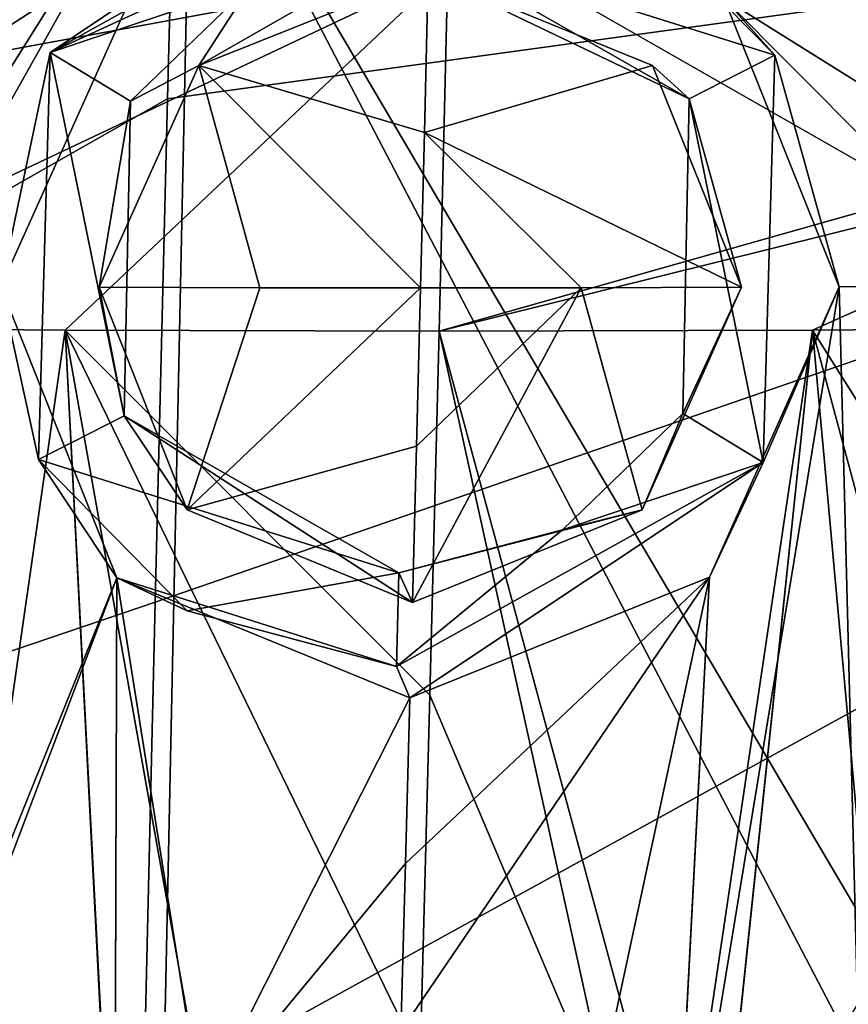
# Model space of a CAD drawing. Header units: millimetres. Extents: x -147 to 294, y -82 to 275.
# Tile 332 of 609: x 231 to 242, y 202 to 214. Entities that reach past the tile are written whole.
import ezdxf

# ---------------------------------------------------------------- set-up
doc = ezdxf.new("R2010")
doc.units = ezdxf.units.MM
doc.header["$LTSCALE"] = 67.506716
for name, color, linetype in [('1877', 7, 'CONTINUOUS'), ('1878', 7, 'CONTINUOUS'), ('1879', 7, 'CONTINUOUS'), ('1880', 7, 'CONTINUOUS'), ('1995', 7, 'CONTINUOUS'), ('2172', 7, 'CONTINUOUS'), ('2223', 7, 'CONTINUOUS'), ('2227', 7, 'CONTINUOUS'), ('3659', 7, 'CONTINUOUS'), ('3660', 7, 'CONTINUOUS'), ('3661', 7, 'CONTINUOUS'), ('3662', 7, 'CONTINUOUS'), ('3663', 7, 'CONTINUOUS'), ('3664', 7, 'CONTINUOUS'), ('3665', 7, 'CONTINUOUS'), ('3666', 7, 'CONTINUOUS'), ('3667', 7, 'CONTINUOUS'), ('755', 7, 'CONTINUOUS'), ('756', 7, 'CONTINUOUS'), ('841', 7, 'CONTINUOUS'), ('871', 7, 'CONTINUOUS')]:
    doc.layers.add(name, color=color, linetype=linetype)

msp = doc.modelspace()

# ---------------------------------------------------------------- linework, layer by layer
at = {"layer": '1877', "linetype": 'CONTINUOUS'}
for points in [[(241.41, 211.16, -13.157), (239.316, 198.427, -16.198), (239.792, 207.534, -13.846), (241.41, 211.16, -13.157)], [(239.316, 198.427, -16.198), (241.41, 211.16, -13.157), (241.641, 202.206, -15.472), (239.316, 198.427, -16.198)], [(241.41, 211.16, -13.157), (243.538, 211.175, -13.448), (241.641, 202.206, -15.472), (241.41, 211.16, -13.157)], [(235.998, 203.961, -14.329), (239.792, 207.534, -13.846), (235.941, 201.872, -14.876), (235.998, 203.961, -14.329)], [(235.941, 201.872, -14.876), (239.792, 207.534, -13.846), (238.365, 200.891, -15.411), (235.941, 201.872, -14.876)], [(236.054, 206.029, -13.799), (239.792, 207.534, -13.846), (235.998, 203.961, -14.329), (236.054, 206.029, -13.799)], [(238.365, 200.891, -15.411), (239.792, 207.534, -13.846), (239.319, 198.501, -16.177), (238.365, 200.891, -15.411)], [(239.792, 207.534, -13.846), (239.316, 198.427, -16.198), (239.318, 198.464, -16.187), (239.792, 207.534, -13.846)], [(239.319, 198.501, -16.177), (239.792, 207.534, -13.846), (239.318, 198.464, -16.187), (239.319, 198.501, -16.177)]]:
    msp.add_3dface(points, dxfattribs=at)
at = {"layer": '1878', "linetype": 'CONTINUOUS'}
for points in [[(258.156, 214.483, -15.348), (236.308, 216.264, -11.389), (243.777, 217.204, -12.124), (258.156, 214.483, -15.348)], [(239.978, 214.756, -12.138), (236.308, 216.264, -11.389), (258.156, 214.483, -15.348), (239.978, 214.756, -12.138)], [(245.665, 211.196, -13.761), (243.538, 211.175, -13.448), (239.978, 214.756, -12.138), (245.665, 211.196, -13.761)], [(245.665, 211.196, -13.761), (239.978, 214.756, -12.138), (247.476, 214.164, -13.355), (245.665, 211.196, -13.761)], [(243.538, 211.175, -13.448), (241.41, 211.16, -13.157), (239.978, 214.756, -12.138), (243.538, 211.175, -13.448)], [(247.476, 214.164, -13.355), (239.978, 214.756, -12.138), (258.156, 214.483, -15.348), (247.476, 214.164, -13.355)]]:
    msp.add_3dface(points, dxfattribs=at)
at = {"layer": '1879', "linetype": 'CONTINUOUS'}
for points in [[(232.562, 214.756, -11.357), (214.115, 214.483, -10.711), (215.63, 219.545, -9.649), (232.562, 214.756, -11.357)], [(225.001, 214.148, -10.991), (214.115, 214.483, -10.711), (232.562, 214.756, -11.357), (225.001, 214.148, -10.991)], [(230.95, 211.16, -12.055), (225.001, 214.148, -10.991), (232.562, 214.756, -11.357), (230.95, 211.16, -12.055)]]:
    msp.add_3dface(points, dxfattribs=at)
at = {"layer": '1880', "linetype": 'CONTINUOUS'}
for points in [[(230.95, 211.16, -12.055), (232.394, 207.528, -13.069), (230.241, 202.206, -14.272), (230.95, 211.16, -12.055)], [(232.394, 207.528, -13.069), (232.365, 198.464, -15.455), (229.744, 200.547, -14.679), (232.394, 207.528, -13.069)], [(230.241, 202.206, -14.272), (232.394, 207.528, -13.069), (229.744, 200.547, -14.679), (230.241, 202.206, -14.272)], [(232.365, 198.502, -15.445), (232.365, 198.464, -15.455), (232.394, 207.528, -13.069), (232.365, 198.502, -15.445)], [(233.453, 200.886, -14.895), (232.365, 198.502, -15.445), (232.394, 207.528, -13.069), (233.453, 200.886, -14.895)], [(236.054, 206.029, -13.799), (233.453, 200.886, -14.895), (232.394, 207.528, -13.069), (236.054, 206.029, -13.799)], [(236.054, 206.029, -13.799), (235.998, 203.961, -14.329), (233.453, 200.886, -14.895), (236.054, 206.029, -13.799)], [(235.998, 203.961, -14.329), (235.941, 201.872, -14.876), (233.453, 200.886, -14.895), (235.998, 203.961, -14.329)]]:
    msp.add_3dface(points, dxfattribs=at)
at = {"layer": '1995', "linetype": 'CONTINUOUS'}
for points in [[(236.303, 206.062, -11.431), (238.624, 200.589, -13.125), (236.421, 210.605, -10.315), (236.303, 206.062, -11.431)], [(236.421, 210.605, -10.315), (239.428, 199.501, -13.516), (241.08, 210.617, -10.859), (236.421, 210.605, -10.315)], [(238.624, 200.589, -13.125), (239.428, 199.501, -13.516), (236.421, 210.605, -10.315), (238.624, 200.589, -13.125)], [(239.428, 199.501, -13.516), (239.744, 197.963, -13.976), (241.08, 210.617, -10.859), (239.428, 199.501, -13.516)], [(239.744, 197.963, -13.976), (239.741, 197.891, -13.995), (241.08, 210.617, -10.859), (239.744, 197.963, -13.976)], [(241.08, 210.617, -10.859), (239.741, 197.891, -13.995), (241.818, 202.486, -13.021), (241.08, 210.617, -10.859)], [(245.728, 210.655, -11.509), (241.08, 210.617, -10.859), (244.533, 205.145, -12.709), (245.728, 210.655, -11.509)], [(244.533, 205.145, -12.709), (241.08, 210.617, -10.859), (242.813, 204.162, -12.717), (244.533, 205.145, -12.709)], [(242.813, 204.162, -12.717), (241.08, 210.617, -10.859), (241.818, 202.486, -13.021), (242.813, 204.162, -12.717)], [(236.18, 201.515, -12.604), (238.624, 200.589, -13.125), (236.303, 206.062, -11.431), (236.18, 201.515, -12.604)], [(241.818, 202.486, -13.021), (239.741, 197.891, -13.995), (242.699, 199.157, -14.038), (241.818, 202.486, -13.021)]]:
    msp.add_3dface(points, dxfattribs=at)
at = {"layer": '2172', "linetype": 'CONTINUOUS'}
for points in [[(249.462, 214.295, -11.272), (264.158, 217.746, -13.639), (236.529, 215.128, -9.291), (249.462, 214.295, -11.272)], [(236.421, 210.605, -10.315), (249.462, 214.295, -11.272), (236.529, 215.128, -9.291), (236.421, 210.605, -10.315)], [(249.462, 214.295, -11.272), (236.421, 210.605, -10.315), (246.851, 213.198, -11.085), (249.462, 214.295, -11.272)], [(236.421, 210.605, -10.315), (241.08, 210.617, -10.859), (246.851, 213.198, -11.085), (236.421, 210.605, -10.315)], [(241.08, 210.617, -10.859), (245.728, 210.655, -11.509), (246.851, 213.198, -11.085), (241.08, 210.617, -10.859)]]:
    msp.add_3dface(points, dxfattribs=at)
at = {"layer": '2223', "linetype": 'CONTINUOUS'}
for points in [[(223.467, 214.295, -8.535), (236.529, 215.128, -9.291), (228.236, 216.171, -8.373), (223.467, 214.295, -8.535)], [(226.059, 213.198, -8.896), (236.529, 215.128, -9.291), (223.467, 214.295, -8.535), (226.059, 213.198, -8.896)], [(227.069, 210.655, -9.544), (236.529, 215.128, -9.291), (226.059, 213.198, -8.896), (227.069, 210.655, -9.544)], [(231.751, 210.617, -9.877), (236.529, 215.128, -9.291), (227.069, 210.655, -9.544), (231.751, 210.617, -9.877)], [(236.421, 210.605, -10.315), (236.529, 215.128, -9.291), (231.751, 210.617, -9.877), (236.421, 210.605, -10.315)]]:
    msp.add_3dface(points, dxfattribs=at)
at = {"layer": '2227', "linetype": 'CONTINUOUS'}
for points in [[(231.751, 210.617, -9.877), (227.069, 210.655, -9.544), (230.577, 202.482, -11.839), (231.751, 210.617, -9.877)], [(232.408, 197.819, -13.243), (231.751, 210.617, -9.877), (230.577, 202.482, -11.839), (232.408, 197.819, -13.243)], [(231.751, 210.617, -9.877), (232.408, 197.819, -13.243), (232.408, 197.891, -13.223), (231.751, 210.617, -9.877)], [(236.18, 201.515, -12.604), (236.303, 206.062, -11.431), (231.751, 210.617, -9.877), (236.18, 201.515, -12.604)], [(236.18, 201.515, -12.604), (231.751, 210.617, -9.877), (233.56, 200.475, -12.624), (236.18, 201.515, -12.604)], [(236.303, 206.062, -11.431), (236.421, 210.605, -10.315), (231.751, 210.617, -9.877), (236.303, 206.062, -11.431)], [(233.56, 200.475, -12.624), (231.751, 210.617, -9.877), (232.409, 197.963, -13.203), (233.56, 200.475, -12.624)], [(232.409, 197.963, -13.203), (231.751, 210.617, -9.877), (232.408, 197.891, -13.223), (232.409, 197.963, -13.203)], [(229.505, 199.157, -12.649), (232.408, 197.819, -13.243), (230.577, 202.482, -11.839), (229.505, 199.157, -12.649)]]:
    msp.add_3dface(points, dxfattribs=at)
at = {"layer": '3659', "linetype": 'CONTINUOUS'}
for points in [[(236.308, 216.264, -11.389), (236.139, 216.63, -12.99), (231.563, 214.084, -13.113), (236.308, 216.264, -11.389)], [(232.562, 214.756, -11.357), (236.308, 216.264, -11.389), (231.563, 214.084, -13.113), (232.562, 214.756, -11.357)], [(230.95, 211.16, -12.055), (232.562, 214.756, -11.357), (231.563, 214.084, -13.113), (230.95, 211.16, -12.055)], [(231.417, 209.003, -14.306), (230.95, 211.16, -12.055), (231.563, 214.084, -13.113), (231.417, 209.003, -14.306)], [(232.394, 207.528, -13.069), (230.95, 211.16, -12.055), (231.417, 209.003, -14.306), (232.394, 207.528, -13.069)], [(233.275, 207.117, -14.949), (232.394, 207.528, -13.069), (231.417, 209.003, -14.306), (233.275, 207.117, -14.949)], [(236.054, 206.029, -13.799), (232.394, 207.528, -13.069), (235.887, 206.422, -15.39), (236.054, 206.029, -13.799)], [(235.887, 206.422, -15.39), (232.394, 207.528, -13.069), (233.275, 207.117, -14.949), (235.887, 206.422, -15.39)]]:
    msp.add_3dface(points, dxfattribs=at)
at = {"layer": '3660', "linetype": 'CONTINUOUS'}
for points in [[(231.563, 214.084, -13.113), (236.139, 216.63, -12.99), (234.069, 214.925, -13.177), (231.563, 214.084, -13.113)], [(238.751, 215.934, -13.43), (240.609, 214.049, -14.074), (236.111, 215.463, -13.264), (238.751, 215.934, -13.43)], [(236.111, 215.463, -13.264), (240.609, 214.049, -14.074), (239.541, 213.503, -14.091), (236.111, 215.463, -13.264)], [(232.567, 213.476, -13.364), (231.563, 214.084, -13.113), (234.069, 214.925, -13.177), (232.567, 213.476, -13.364)], [(231.417, 209.003, -14.306), (231.563, 214.084, -13.113), (232.486, 209.549, -14.288), (231.417, 209.003, -14.306)], [(232.486, 209.549, -14.288), (231.563, 214.084, -13.113), (232.567, 213.476, -13.364), (232.486, 209.549, -14.288)], [(240.609, 214.049, -14.074), (240.463, 208.967, -15.267), (239.541, 213.503, -14.091), (240.609, 214.049, -14.074)], [(239.541, 213.503, -14.091), (240.463, 208.967, -15.267), (239.459, 209.576, -15.016), (239.541, 213.503, -14.091)], [(235.916, 207.589, -15.115), (231.417, 209.003, -14.306), (232.486, 209.549, -14.288), (235.916, 207.589, -15.115)], [(239.459, 209.576, -15.016), (240.463, 208.967, -15.267), (237.957, 208.127, -15.203), (239.459, 209.576, -15.016)], [(233.275, 207.117, -14.949), (231.417, 209.003, -14.306), (235.916, 207.589, -15.115), (233.275, 207.117, -14.949)], [(240.463, 208.967, -15.267), (235.887, 206.422, -15.39), (237.957, 208.127, -15.203), (240.463, 208.967, -15.267)], [(235.887, 206.422, -15.39), (235.916, 207.589, -15.115), (237.957, 208.127, -15.203), (235.887, 206.422, -15.39)], [(235.887, 206.422, -15.39), (233.275, 207.117, -14.949), (235.916, 207.589, -15.115), (235.887, 206.422, -15.39)]]:
    msp.add_3dface(points, dxfattribs=at)
at = {"layer": '3661', "linetype": 'CONTINUOUS'}
for points in [[(239.978, 214.756, -12.138), (240.609, 214.049, -14.074), (238.751, 215.934, -13.43), (239.978, 214.756, -12.138)], [(239.978, 214.756, -12.138), (241.41, 211.16, -13.157), (240.609, 214.049, -14.074), (239.978, 214.756, -12.138)], [(241.41, 211.16, -13.157), (240.463, 208.967, -15.267), (240.609, 214.049, -14.074), (241.41, 211.16, -13.157)], [(241.41, 211.16, -13.157), (239.792, 207.534, -13.846), (240.463, 208.967, -15.267), (241.41, 211.16, -13.157)], [(236.054, 206.029, -13.799), (235.887, 206.422, -15.39), (240.463, 208.967, -15.267), (236.054, 206.029, -13.799)], [(239.792, 207.534, -13.846), (236.054, 206.029, -13.799), (240.463, 208.967, -15.267), (239.792, 207.534, -13.846)]]:
    msp.add_3dface(points, dxfattribs=at)
at = {"layer": '3662', "linetype": 'CONTINUOUS'}
for points in [[(234.069, 214.925, -13.177), (236.111, 215.463, -13.264), (233.421, 213.918, -11.619), (234.069, 214.925, -13.177)], [(233.421, 213.918, -11.619), (236.111, 215.463, -13.264), (236.281, 215.063, -11.645), (233.421, 213.918, -11.619)], [(232.567, 213.476, -13.364), (234.069, 214.925, -13.177), (233.421, 213.918, -11.619), (232.567, 213.476, -13.364)], [(232.174, 211.153, -12.156), (232.567, 213.476, -13.364), (233.421, 213.918, -11.619), (232.174, 211.153, -12.156)], [(232.486, 209.549, -14.288), (232.567, 213.476, -13.364), (232.174, 211.153, -12.156), (232.486, 209.549, -14.288)], [(233.275, 208.374, -12.935), (232.486, 209.549, -14.288), (232.174, 211.153, -12.156), (233.275, 208.374, -12.935)], [(235.916, 207.589, -15.115), (232.486, 209.549, -14.288), (236.086, 207.22, -13.5), (235.916, 207.589, -15.115)], [(236.086, 207.22, -13.5), (232.486, 209.549, -14.288), (233.275, 208.374, -12.935), (236.086, 207.22, -13.5)]]:
    msp.add_3dface(points, dxfattribs=at)
at = {"layer": '3663', "linetype": 'CONTINUOUS'}
for points in [[(236.111, 215.463, -13.264), (239.541, 213.503, -14.091), (236.281, 215.063, -11.645), (236.111, 215.463, -13.264)], [(236.281, 215.063, -11.645), (239.541, 213.503, -14.091), (239.083, 213.918, -12.216), (236.281, 215.063, -11.645)], [(239.083, 213.918, -12.216), (239.541, 213.503, -14.091), (240.191, 211.153, -13), (239.083, 213.918, -12.216)], [(239.541, 213.503, -14.091), (239.459, 209.576, -15.016), (240.191, 211.153, -13), (239.541, 213.503, -14.091)], [(240.191, 211.153, -13), (239.459, 209.576, -15.016), (238.952, 208.374, -13.532), (240.191, 211.153, -13)], [(239.459, 209.576, -15.016), (237.957, 208.127, -15.203), (238.952, 208.374, -13.532), (239.459, 209.576, -15.016)], [(237.957, 208.127, -15.203), (235.916, 207.589, -15.115), (238.952, 208.374, -13.532), (237.957, 208.127, -15.203)], [(235.916, 207.589, -15.115), (236.086, 207.22, -13.5), (238.952, 208.374, -13.532), (235.916, 207.589, -15.115)]]:
    msp.add_3dface(points, dxfattribs=at)
at = {"layer": '3664', "linetype": 'CONTINUOUS'}
for points in [[(236.281, 215.063, -11.645), (239.083, 213.918, -12.216), (236.235, 213.086, -12.084), (236.281, 215.063, -11.645)], [(239.083, 213.918, -12.216), (240.191, 211.153, -13), (236.235, 213.086, -12.084), (239.083, 213.918, -12.216)], [(236.187, 211.144, -12.539), (236.235, 213.086, -12.084), (238.19, 211.146, -12.76), (236.187, 211.144, -12.539)], [(236.235, 213.086, -12.084), (240.191, 211.153, -13), (238.19, 211.146, -12.76), (236.235, 213.086, -12.084)]]:
    msp.add_3dface(points, dxfattribs=at)
at = {"layer": '3665', "linetype": 'CONTINUOUS'}
for points in [[(233.421, 213.918, -11.619), (236.281, 215.063, -11.645), (236.235, 213.086, -12.084), (233.421, 213.918, -11.619)], [(232.174, 211.153, -12.156), (233.421, 213.918, -11.619), (234.182, 211.146, -12.337), (232.174, 211.153, -12.156)], [(233.421, 213.918, -11.619), (236.235, 213.086, -12.084), (236.187, 211.144, -12.539), (233.421, 213.918, -11.619)], [(233.421, 213.918, -11.619), (236.187, 211.144, -12.539), (234.182, 211.146, -12.337), (233.421, 213.918, -11.619)]]:
    msp.add_3dface(points, dxfattribs=at)
at = {"layer": '3666', "linetype": 'CONTINUOUS'}
for points in [[(233.275, 208.374, -12.935), (232.174, 211.153, -12.156), (234.182, 211.146, -12.337), (233.275, 208.374, -12.935)], [(236.187, 211.144, -12.539), (233.275, 208.374, -12.935), (234.182, 211.146, -12.337), (236.187, 211.144, -12.539)], [(233.275, 208.374, -12.935), (236.187, 211.144, -12.539), (236.137, 209.17, -13.017), (233.275, 208.374, -12.935)], [(236.086, 207.22, -13.5), (233.275, 208.374, -12.935), (236.137, 209.17, -13.017), (236.086, 207.22, -13.5)]]:
    msp.add_3dface(points, dxfattribs=at)
at = {"layer": '3667', "linetype": 'CONTINUOUS'}
for points in [[(238.952, 208.374, -13.532), (236.086, 207.22, -13.5), (238.19, 211.146, -12.76), (238.952, 208.374, -13.532)], [(238.19, 211.146, -12.76), (236.086, 207.22, -13.5), (236.137, 209.17, -13.017), (238.19, 211.146, -12.76)], [(236.187, 211.144, -12.539), (238.19, 211.146, -12.76), (236.137, 209.17, -13.017), (236.187, 211.144, -12.539)], [(240.191, 211.153, -13), (238.952, 208.374, -13.532), (238.19, 211.146, -12.76), (240.191, 211.153, -13)]]:
    msp.add_3dface(points, dxfattribs=at)
at = {"layer": '755', "linetype": 'CONTINUOUS'}
for points in [[(232.728, 200.992, -45.387), (262.898, 217.597, -42.846), (259.949, 198.021, -47.237), (232.728, 200.992, -45.387)], [(262.898, 217.597, -42.846), (232.728, 200.992, -45.387), (232.873, 207.222, -44.011), (262.898, 217.597, -42.846)], [(233.029, 213.503, -42.531), (262.898, 217.597, -42.846), (232.873, 207.222, -44.011), (233.029, 213.503, -42.531)], [(233.087, 215.739, -41.982), (262.898, 217.597, -42.846), (233.029, 213.503, -42.531), (233.087, 215.739, -41.982)]]:
    msp.add_3dface(points, dxfattribs=at)
at = {"layer": '756', "linetype": 'CONTINUOUS'}
for points in [[(203.749, 217.597, -36.618), (233.146, 217.997, -41.415), (205.86, 198.052, -41.552), (203.749, 217.597, -36.618)], [(205.86, 198.052, -41.552), (233.146, 217.997, -41.415), (233.087, 215.739, -41.982), (205.86, 198.052, -41.552)], [(205.86, 198.052, -41.552), (233.087, 215.739, -41.982), (233.029, 213.503, -42.531), (205.86, 198.052, -41.552)], [(205.86, 198.052, -41.552), (233.029, 213.503, -42.531), (232.873, 207.222, -44.011), (205.86, 198.052, -41.552)], [(232.728, 200.992, -45.387), (205.86, 198.052, -41.552), (232.873, 207.222, -44.011), (232.728, 200.992, -45.387)]]:
    msp.add_3dface(points, dxfattribs=at)
at = {"layer": '841', "linetype": 'CONTINUOUS'}
for points in [[(204.836, 217.355, -35.304), (208.194, 203.375, -38.981), (233.324, 217.483, -39.727), (204.836, 217.355, -35.304)], [(208.194, 203.375, -38.981), (218.482, 193.852, -42.422), (233.324, 217.483, -39.727), (208.194, 203.375, -38.981)], [(233.324, 217.483, -39.727), (218.482, 193.852, -42.422), (220.246, 194.254, -42.651), (233.324, 217.483, -39.727)], [(232.863, 195.615, -44.106), (233.324, 217.483, -39.727), (220.246, 194.254, -42.651), (232.863, 195.615, -44.106)]]:
    msp.add_3dface(points, dxfattribs=at)
at = {"layer": '871', "linetype": 'CONTINUOUS'}
for points in [[(233.324, 217.483, -39.727), (232.863, 195.615, -44.106), (245.437, 194.269, -45.305), (233.324, 217.483, -39.727)], [(233.324, 217.483, -39.727), (247.246, 193.86, -45.452), (258.048, 203.356, -44.235), (233.324, 217.483, -39.727)], [(247.246, 193.86, -45.452), (233.324, 217.483, -39.727), (245.437, 194.269, -45.305), (247.246, 193.86, -45.452)], [(233.324, 217.483, -39.727), (258.048, 203.356, -44.235), (262.108, 217.339, -41.339), (233.324, 217.483, -39.727)]]:
    msp.add_3dface(points, dxfattribs=at)

doc.saveas('drawing.dxf')
